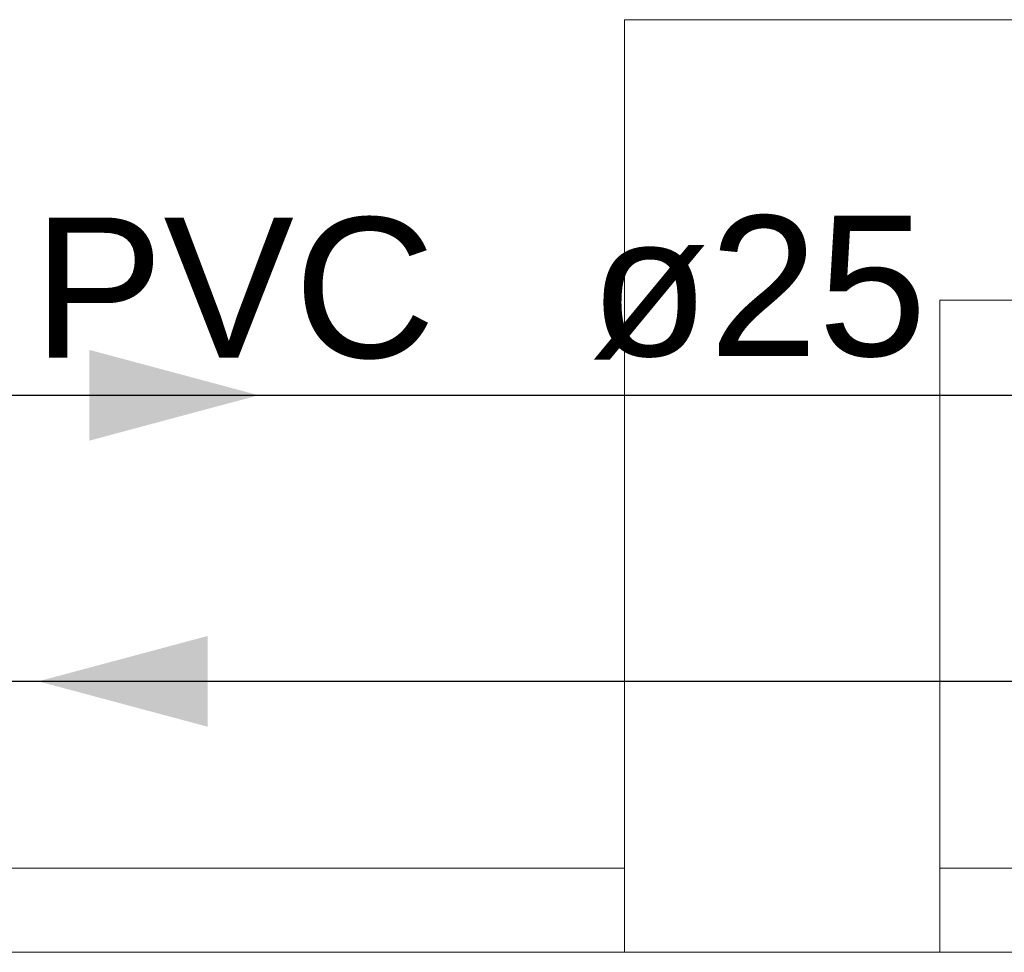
# Model space of a CAD drawing. Header units: millimetres. Extents: x 2 to 902, y -447 to 199.
# Tile 474 of 656: x 22.1 to 24.91, y 146.66 to 149.33. Entities that reach past the tile are written whole.
import ezdxf

# ---------------------------------------------------------------- set-up
doc = ezdxf.new("R2010")
doc.units = ezdxf.units.MM
doc.header["$MEASUREMENT"] = 0
doc.linetypes.add('NULL', pattern=[0])
for name, color, linetype, lineweight in [('AL-Condutos', 3, 'Continuous', 25), ('AL-Sentido conduto', 9, 'Continuous', 30), ('AL-Textos conduto', 7, 'Continuous', 9), ('IFC-Laje-Contorno', 134, 'Continuous', 5), ('IFC-Viga-Contorno', 66, 'Continuous', 5)]:
    doc.layers.add(name, color=color, linetype=linetype, lineweight=lineweight)
doc.styles.add('Arial', font='arial.ttf')

msp = doc.modelspace()

# ---------------------------------------------------------------- hatches: boundary and pattern name
at = {"layer": 'AL-Sentido conduto', "linetype": 'Continuous'}
for points in [[(22.7826, 148.2536), (22.2997, 148.3831), (22.2997, 148.1242)], [(22.1539, 147.4374), (22.6368, 147.308), (22.6368, 147.5668)]]:
    msp.add_hatch(color=7, dxfattribs=at).paths.add_polyline_path(points)

# ---------------------------------------------------------------- linework, layer by layer
at = {"layer": 'AL-Condutos'}
for p, q in [((11.2378, 148.2536), (33.5274, 148.2536)), ((28.0103, 147.4374), (17.0174, 147.4374))]:
    msp.add_line(p, q, dxfattribs=at)
at = {"layer": 'AL-Sentido conduto'}
for points in [[(21.9826, 148.2536), (22.7826, 148.2536)], [(22.9539, 147.4374), (22.1539, 147.4374)]]:
    msp.add_lwpolyline(points, dxfattribs=at)
at = {"layer": 'IFC-Laje-Contorno', "color": 7, "lineweight": 5}
for p, q in [((23.8271, 146.6644), (23.8271, 149.3252)), ((23.8271, 149.3252), (26.2271, 149.3252)), ((23.8271, 146.6644), (23.8271, 149.3252)), ((23.8271, 149.3252), (26.2271, 149.3252)), ((24.7271, 146.6643), (24.7271, 148.5252)), ((24.7271, 148.5252), (26.2271, 148.5252)), ((24.7271, 146.6644), (24.7271, 148.5252)), ((24.7271, 148.5252), (26.2271, 148.5252)), ((23.8271, 146.6644), (24.7271, 146.6644)), ((23.8271, 146.6644), (24.7271, 146.6644))]:
    msp.add_line(p, q, dxfattribs=at)
at = {"layer": 'IFC-Viga-Contorno', "color": 7, "lineweight": 5}
for p, q in [((19.3125, 146.9043), (23.8271, 146.9043)), ((21.6869, 146.9043), (23.8271, 146.9043)), ((24.7271, 146.9043), (28.6417, 146.9043)), ((24.7271, 146.9043), (28.6417, 146.9043)), ((16.6491, 146.6643), (28.6417, 146.6643)), ((16.6491, 146.6643), (28.6417, 146.6643))]:
    msp.add_line(p, q, dxfattribs=at)

# ---------------------------------------------------------------- texts
at = {"layer": 'AL-Textos conduto', "linetype": 'NULL', "char_height": 0.4, "line_spacing_factor": 0.6, "style": 'Arial'}
for s, insert, width, attachment_point in [('PVC', (23.2871, 148.355), 2.29878, 9), ('ø25', (23.7271, 148.355), 1.92561, 7)]:
    msp.add_mtext(s, dxfattribs=dict(at, insert=insert, width=width, attachment_point=attachment_point))

doc.saveas('drawing.dxf')
